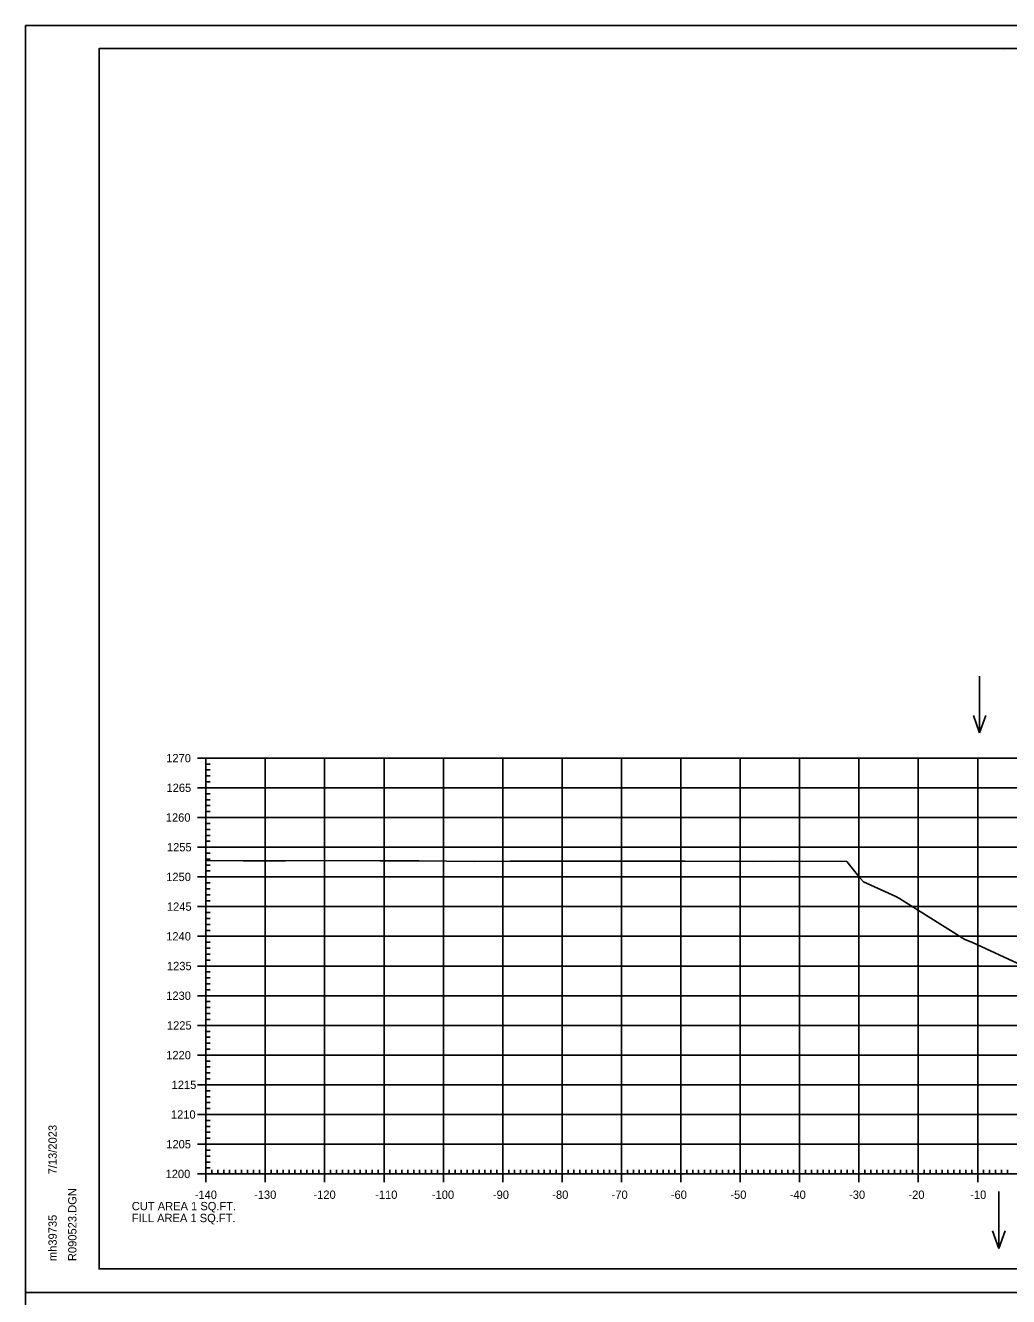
# Model space of a CAD drawing. Extents: x 1406028 to 1412453, y 321733 to 325986.
# Drawn here: x 1412119.8 to 1412285.4, y 322491 to 322705 of the extents above; entities that cross this region are included whole.
import ezdxf

# ---------------------------------------------------------------- set-up
doc = ezdxf.new("R2010")
doc.units = 0
for name, color, linetype in [('R_Axis', 7, 'Continuous'), ('R_Axis Annot', 7, 'Continuous'), ('R_Border', 7, 'Continuous'), ('R_Exist Surface', 7, 'Continuous'), ('R_Grid', 7, 'Continuous'), ('R_No Plot', 7, 'Continuous'), ('R_Water Annot', 7, 'Continuous')]:
    doc.layers.add(name, color=color, linetype=linetype)

msp = doc.modelspace()

# ---------------------------------------------------------------- linework, layer by layer
at = {"layer": 'R_Axis'}
for p, q in [((1412148.83, 322581.69), (1412151.63, 322581.69)), ((1412150.23, 322511.69), (1412150.23, 322581.69)), ((1412150.23, 322580.69), (1412150.93, 322580.69)), ((1412150.23, 322579.69), (1412150.93, 322579.69)), ((1412150.23, 322578.69), (1412150.93, 322578.69)), ((1412148.83, 322576.69), (1412151.63, 322576.69)), ((1412150.23, 322577.69), (1412150.93, 322577.69)), ((1412150.23, 322575.69), (1412150.93, 322575.69)), ((1412150.23, 322574.69), (1412150.93, 322574.69)), ((1412150.23, 322573.69), (1412150.93, 322573.69)), ((1412150.23, 322572.69), (1412150.93, 322572.69)), ((1412148.83, 322571.69), (1412151.63, 322571.69)), ((1412150.23, 322570.69), (1412150.93, 322570.69)), ((1412150.23, 322569.69), (1412150.93, 322569.69)), ((1412150.23, 322568.69), (1412150.93, 322568.69)), ((1412148.83, 322566.69), (1412151.63, 322566.69)), ((1412150.23, 322567.69), (1412150.93, 322567.69)), ((1412150.23, 322565.69), (1412150.93, 322565.69)), ((1412150.23, 322564.69), (1412150.93, 322564.69)), ((1412150.23, 322563.69), (1412150.93, 322563.69)), ((1412148.83, 322561.69), (1412151.63, 322561.69)), ((1412150.23, 322562.69), (1412150.93, 322562.69)), ((1412150.23, 322560.69), (1412150.93, 322560.69)), ((1412150.23, 322559.69), (1412150.93, 322559.69)), ((1412150.23, 322558.69), (1412150.93, 322558.69)), ((1412150.23, 322557.69), (1412150.93, 322557.69)), ((1412148.83, 322556.69), (1412151.63, 322556.69)), ((1412150.23, 322555.69), (1412150.93, 322555.69)), ((1412150.23, 322554.69), (1412150.93, 322554.69)), ((1412150.23, 322553.69), (1412150.93, 322553.69)), ((1412148.83, 322551.69), (1412151.63, 322551.69)), ((1412150.23, 322552.69), (1412150.93, 322552.69)), ((1412150.23, 322550.69), (1412150.93, 322550.69)), ((1412150.23, 322549.69), (1412150.93, 322549.69)), ((1412150.23, 322548.69), (1412150.93, 322548.69)), ((1412148.83, 322546.69), (1412151.63, 322546.69)), ((1412150.23, 322547.69), (1412150.93, 322547.69)), ((1412150.23, 322545.69), (1412150.93, 322545.69)), ((1412150.23, 322544.69), (1412150.93, 322544.69)), ((1412150.23, 322543.69), (1412150.93, 322543.69)), ((1412150.23, 322542.69), (1412150.93, 322542.69)), ((1412148.83, 322541.69), (1412151.63, 322541.69)), ((1412150.23, 322540.69), (1412150.93, 322540.69)), ((1412150.23, 322539.69), (1412150.93, 322539.69)), ((1412150.23, 322538.69), (1412150.93, 322538.69)), ((1412148.83, 322536.69), (1412151.63, 322536.69)), ((1412150.23, 322537.69), (1412150.93, 322537.69)), ((1412150.23, 322535.69), (1412150.93, 322535.69)), ((1412150.23, 322534.69), (1412150.93, 322534.69)), ((1412150.23, 322533.69), (1412150.93, 322533.69)), ((1412148.83, 322531.69), (1412151.63, 322531.69)), ((1412150.23, 322532.69), (1412150.93, 322532.69)), ((1412150.23, 322530.69), (1412150.93, 322530.69)), ((1412150.23, 322529.69), (1412150.93, 322529.69)), ((1412150.23, 322528.69), (1412150.93, 322528.69)), ((1412150.23, 322527.69), (1412150.93, 322527.69)), ((1412148.83, 322526.69), (1412151.63, 322526.69)), ((1412150.23, 322525.69), (1412150.93, 322525.69)), ((1412150.23, 322524.69), (1412150.93, 322524.69)), ((1412150.23, 322523.69), (1412150.93, 322523.69)), ((1412148.83, 322521.69), (1412151.63, 322521.69)), ((1412150.23, 322522.69), (1412150.93, 322522.69)), ((1412150.23, 322520.69), (1412150.93, 322520.69)), ((1412150.23, 322519.69), (1412150.93, 322519.69)), ((1412150.23, 322518.69), (1412150.93, 322518.69)), ((1412148.83, 322516.69), (1412151.63, 322516.69)), ((1412150.23, 322517.69), (1412150.93, 322517.69)), ((1412150.23, 322515.69), (1412150.93, 322515.69)), ((1412150.23, 322514.69), (1412150.93, 322514.69)), ((1412150.23, 322513.69), (1412150.93, 322513.69)), ((1412150.23, 322510.29), (1412150.23, 322513.09)), ((1412150.23, 322512.69), (1412150.93, 322512.69)), ((1412151.23, 322511.69), (1412151.23, 322512.39)), ((1412152.23, 322511.69), (1412152.23, 322512.39)), ((1412153.23, 322511.69), (1412153.23, 322512.39)), ((1412154.23, 322511.69), (1412154.23, 322512.39)), ((1412155.23, 322511.69), (1412155.23, 322512.39)), ((1412156.23, 322511.69), (1412156.23, 322512.39)), ((1412157.23, 322511.69), (1412157.23, 322512.39)), ((1412158.23, 322511.69), (1412158.23, 322512.39)), ((1412159.23, 322511.69), (1412159.23, 322512.39)), ((1412160.23, 322510.29), (1412160.23, 322513.09)), ((1412161.23, 322511.69), (1412161.23, 322512.39)), ((1412162.23, 322511.69), (1412162.23, 322512.39)), ((1412163.23, 322511.69), (1412163.23, 322512.39)), ((1412164.23, 322511.69), (1412164.23, 322512.39)), ((1412165.23, 322511.69), (1412165.23, 322512.39)), ((1412166.23, 322511.69), (1412166.23, 322512.39)), ((1412167.23, 322511.69), (1412167.23, 322512.39)), ((1412168.23, 322511.69), (1412168.23, 322512.39)), ((1412169.23, 322511.69), (1412169.23, 322512.39)), ((1412170.23, 322510.29), (1412170.23, 322513.09)), ((1412171.23, 322511.69), (1412171.23, 322512.39)), ((1412172.23, 322511.69), (1412172.23, 322512.39)), ((1412173.23, 322511.69), (1412173.23, 322512.39)), ((1412174.23, 322511.69), (1412174.23, 322512.39)), ((1412175.23, 322511.69), (1412175.23, 322512.39)), ((1412176.23, 322511.69), (1412176.23, 322512.39)), ((1412177.23, 322511.69), (1412177.23, 322512.39)), ((1412178.23, 322511.69), (1412178.23, 322512.39)), ((1412179.23, 322511.69), (1412179.23, 322512.39)), ((1412180.23, 322510.29), (1412180.23, 322513.09)), ((1412181.23, 322511.69), (1412181.23, 322512.39)), ((1412182.23, 322511.69), (1412182.23, 322512.39)), ((1412183.23, 322511.69), (1412183.23, 322512.39)), ((1412184.23, 322511.69), (1412184.23, 322512.39)), ((1412185.23, 322511.69), (1412185.23, 322512.39)), ((1412186.23, 322511.69), (1412186.23, 322512.39)), ((1412187.23, 322511.69), (1412187.23, 322512.39)), ((1412188.23, 322511.69), (1412188.23, 322512.39)), ((1412189.23, 322511.69), (1412189.23, 322512.39)), ((1412190.23, 322510.29), (1412190.23, 322513.09)), ((1412191.23, 322511.69), (1412191.23, 322512.39)), ((1412192.23, 322511.69), (1412192.23, 322512.39)), ((1412193.23, 322511.69), (1412193.23, 322512.39)), ((1412194.23, 322511.69), (1412194.23, 322512.39)), ((1412195.23, 322511.69), (1412195.23, 322512.39)), ((1412196.23, 322511.69), (1412196.23, 322512.39)), ((1412197.23, 322511.69), (1412197.23, 322512.39)), ((1412198.23, 322511.69), (1412198.23, 322512.39)), ((1412199.23, 322511.69), (1412199.23, 322512.39)), ((1412200.23, 322510.29), (1412200.23, 322513.09)), ((1412201.23, 322511.69), (1412201.23, 322512.39)), ((1412202.23, 322511.69), (1412202.23, 322512.39)), ((1412203.23, 322511.69), (1412203.23, 322512.39)), ((1412204.23, 322511.69), (1412204.23, 322512.39)), ((1412205.23, 322511.69), (1412205.23, 322512.39)), ((1412206.23, 322511.69), (1412206.23, 322512.39)), ((1412207.23, 322511.69), (1412207.23, 322512.39)), ((1412208.23, 322511.69), (1412208.23, 322512.39)), ((1412209.23, 322511.69), (1412209.23, 322512.39)), ((1412210.23, 322510.29), (1412210.23, 322513.09)), ((1412211.23, 322511.69), (1412211.23, 322512.39)), ((1412212.23, 322511.69), (1412212.23, 322512.39)), ((1412213.23, 322511.69), (1412213.23, 322512.39)), ((1412214.23, 322511.69), (1412214.23, 322512.39)), ((1412215.23, 322511.69), (1412215.23, 322512.39)), ((1412216.23, 322511.69), (1412216.23, 322512.39)), ((1412217.23, 322511.69), (1412217.23, 322512.39)), ((1412218.23, 322511.69), (1412218.23, 322512.39)), ((1412219.23, 322511.69), (1412219.23, 322512.39)), ((1412220.23, 322510.29), (1412220.23, 322513.09)), ((1412221.23, 322511.69), (1412221.23, 322512.39)), ((1412222.23, 322511.69), (1412222.23, 322512.39)), ((1412223.23, 322511.69), (1412223.23, 322512.39)), ((1412224.23, 322511.69), (1412224.23, 322512.39)), ((1412225.23, 322511.69), (1412225.23, 322512.39)), ((1412226.23, 322511.69), (1412226.23, 322512.39)), ((1412227.23, 322511.69), (1412227.23, 322512.39)), ((1412228.23, 322511.69), (1412228.23, 322512.39)), ((1412229.23, 322511.69), (1412229.23, 322512.39)), ((1412230.23, 322510.29), (1412230.23, 322513.09)), ((1412231.23, 322511.69), (1412231.23, 322512.39)), ((1412232.23, 322511.69), (1412232.23, 322512.39)), ((1412233.23, 322511.69), (1412233.23, 322512.39)), ((1412234.23, 322511.69), (1412234.23, 322512.39)), ((1412235.23, 322511.69), (1412235.23, 322512.39)), ((1412236.23, 322511.69), (1412236.23, 322512.39)), ((1412237.23, 322511.69), (1412237.23, 322512.39)), ((1412238.23, 322511.69), (1412238.23, 322512.39)), ((1412239.23, 322511.69), (1412239.23, 322512.39)), ((1412240.23, 322510.29), (1412240.23, 322513.09)), ((1412241.23, 322511.69), (1412241.23, 322512.39)), ((1412242.23, 322511.69), (1412242.23, 322512.39)), ((1412243.23, 322511.69), (1412243.23, 322512.39)), ((1412244.23, 322511.69), (1412244.23, 322512.39)), ((1412245.23, 322511.69), (1412245.23, 322512.39)), ((1412246.23, 322511.69), (1412246.23, 322512.39)), ((1412247.23, 322511.69), (1412247.23, 322512.39)), ((1412248.23, 322511.69), (1412248.23, 322512.39)), ((1412249.23, 322511.69), (1412249.23, 322512.39)), ((1412250.23, 322510.29), (1412250.23, 322513.09)), ((1412251.23, 322511.69), (1412251.23, 322512.39)), ((1412252.23, 322511.69), (1412252.23, 322512.39)), ((1412253.23, 322511.69), (1412253.23, 322512.39)), ((1412254.23, 322511.69), (1412254.23, 322512.39)), ((1412255.23, 322511.69), (1412255.23, 322512.39)), ((1412256.23, 322511.69), (1412256.23, 322512.39)), ((1412257.23, 322511.69), (1412257.23, 322512.39)), ((1412258.23, 322511.69), (1412258.23, 322512.39)), ((1412259.23, 322511.69), (1412259.23, 322512.39)), ((1412260.23, 322510.29), (1412260.23, 322513.09)), ((1412261.23, 322511.69), (1412261.23, 322512.39)), ((1412262.23, 322511.69), (1412262.23, 322512.39)), ((1412263.23, 322511.69), (1412263.23, 322512.39)), ((1412264.23, 322511.69), (1412264.23, 322512.39)), ((1412265.23, 322511.69), (1412265.23, 322512.39)), ((1412266.23, 322511.69), (1412266.23, 322512.39)), ((1412267.23, 322511.69), (1412267.23, 322512.39)), ((1412268.23, 322511.69), (1412268.23, 322512.39)), ((1412269.23, 322511.69), (1412269.23, 322512.39)), ((1412270.23, 322510.29), (1412270.23, 322513.09)), ((1412271.23, 322511.69), (1412271.23, 322512.39)), ((1412272.23, 322511.69), (1412272.23, 322512.39)), ((1412273.23, 322511.69), (1412273.23, 322512.39)), ((1412274.23, 322511.69), (1412274.23, 322512.39)), ((1412275.23, 322511.69), (1412275.23, 322512.39)), ((1412276.23, 322511.69), (1412276.23, 322512.39)), ((1412277.23, 322511.69), (1412277.23, 322512.39)), ((1412278.23, 322511.69), (1412278.23, 322512.39)), ((1412279.23, 322511.69), (1412279.23, 322512.39)), ((1412280.23, 322510.29), (1412280.23, 322513.09)), ((1412281.23, 322511.69), (1412281.23, 322512.39)), ((1412282.23, 322511.69), (1412282.23, 322512.39)), ((1412283.23, 322511.69), (1412283.23, 322512.39)), ((1412284.23, 322511.69), (1412284.23, 322512.39)), ((1412285.23, 322511.69), (1412285.23, 322512.39)), ((1412148.83, 322511.69), (1412151.63, 322511.69)), ((1412150.23, 322511.69), (1412430.23, 322511.69))]:
    msp.add_line(p, q, dxfattribs=at)
at = {"layer": 'R_Border'}
for p, q in [((1412132.23, 322701.15), (1412448.41, 322701.15)), ((1412132.23, 322495.69), (1412132.23, 322701.15)), ((1412284.75, 322700.89), (1412284.75, 322700.89)), ((1412284.75, 322700.89), (1412284.75, 322700.89)), ((1412132.23, 322495.69), (1412132.23, 322495.69)), ((1412448.41, 322495.69), (1412132.23, 322495.69))]:
    msp.add_line(p, q, dxfattribs=at)
at = {"layer": 'R_Exist Surface'}
msp.add_lwpolyline([(1412150.23, 322564.45), (1412156.51, 322564.41), (1412163.66, 322564.42), (1412170.55, 322564.43), (1412179.53, 322564.37), (1412186.15, 322564.37), (1412195.41, 322564.31), (1412201.47, 322564.33), (1412211.12, 322564.32), (1412216.21, 322564.33), (1412226.82, 322564.32), (1412230.95, 322564.33), (1412242.51, 322564.31), (1412245.68, 322564.32), (1412258.19, 322564.3), (1412260.44, 322561.48), (1412261, 322560.89), (1412266.45, 322558.39), (1412267.07, 322558.06), (1412268.15, 322557.39), (1412278.09, 322551.14), (1412279.37, 322550.63), (1412287.62, 322546.84)], dxfattribs=at)
at = {"layer": 'R_Grid'}
for p, q in [((1412150.23, 322581.69), (1412430.23, 322581.69)), ((1412150.23, 322511.69), (1412150.23, 322581.69)), ((1412160.23, 322511.69), (1412160.23, 322581.69)), ((1412170.23, 322511.69), (1412170.23, 322581.69)), ((1412180.23, 322511.69), (1412180.23, 322581.69)), ((1412190.23, 322511.69), (1412190.23, 322581.69)), ((1412200.23, 322511.69), (1412200.23, 322581.69)), ((1412210.23, 322511.69), (1412210.23, 322581.69)), ((1412220.23, 322511.69), (1412220.23, 322581.69)), ((1412230.23, 322511.69), (1412230.23, 322581.69)), ((1412240.23, 322511.69), (1412240.23, 322581.69)), ((1412250.23, 322511.69), (1412250.23, 322581.69)), ((1412260.23, 322511.69), (1412260.23, 322581.69)), ((1412270.23, 322511.69), (1412270.23, 322581.69)), ((1412280.23, 322511.69), (1412280.23, 322581.69)), ((1412150.23, 322576.69), (1412430.23, 322576.69)), ((1412150.23, 322571.69), (1412430.23, 322571.69)), ((1412150.23, 322566.69), (1412430.23, 322566.69)), ((1412150.23, 322561.69), (1412430.23, 322561.69)), ((1412150.23, 322556.69), (1412430.23, 322556.69)), ((1412150.23, 322551.69), (1412430.23, 322551.69)), ((1412150.23, 322546.69), (1412430.23, 322546.69)), ((1412150.23, 322541.69), (1412430.23, 322541.69)), ((1412150.23, 322536.69), (1412430.23, 322536.69)), ((1412150.23, 322531.69), (1412430.23, 322531.69)), ((1412150.23, 322526.69), (1412430.23, 322526.69)), ((1412150.23, 322521.69), (1412430.23, 322521.69)), ((1412150.23, 322516.69), (1412430.23, 322516.69)), ((1412150.23, 322511.69), (1412430.23, 322511.69))]:
    msp.add_line(p, q, dxfattribs=at)
at = {"layer": 'R_No Plot'}
for p, q in [((1412119.83, 322705.04), (1412453.16, 322705.04)), ((1412119.83, 322491.71), (1412453.16, 322491.71)), ((1412119.83, 322491.7), (1412453.16, 322491.7))]:
    msp.add_line(p, q, dxfattribs=at)
for points in [[(1412119.82, 322705.04), (1412453.16, 322705.04), (1412453.16, 322491.7), (1412119.82, 322491.7)], [(1412366.15, 322701.15), (1412385.77, 322701.15), (1412385.77, 322691.27), (1412401.88, 322691.27), (1412425.08, 322691.27), (1412425.2, 322663.11), (1412448.41, 322663.11), (1412448.41, 322495.69), (1412132.23, 322495.69), (1412132.23, 322701.15)], [(1412119.82, 322491.7), (1412453.16, 322491.7), (1412453.16, 322278.36), (1412119.82, 322278.36)]]:
    msp.add_lwpolyline(points, close=True, dxfattribs=at)
at = {"layer": 'R_Water Annot'}
for p, q in [((1412280.56, 322595.49), (1412280.56, 322585.92)), ((1412280.56, 322585.92), (1412279.5, 322588.85)), ((1412280.56, 322585.92), (1412281.63, 322588.85)), ((1412283.79, 322508.74), (1412283.79, 322499.16)), ((1412283.79, 322499.16), (1412282.73, 322502.09)), ((1412283.79, 322499.16), (1412284.86, 322502.09))]:
    msp.add_line(p, q, dxfattribs=at)

# ---------------------------------------------------------------- texts
at = {"layer": 'R_Axis Annot'}
for s, p in [('1270', (1412143.54, 322580.99)), ('1265', (1412143.59, 322575.99)), ('1260', (1412143.47, 322570.99)), ('1255', (1412143.66, 322565.99)), ('1250', (1412143.54, 322560.99)), ('1245', (1412143.66, 322555.99)), ('1240', (1412143.54, 322550.99)), ('1235', (1412143.66, 322545.99)), ('1230', (1412143.54, 322540.99)), ('1225', (1412143.66, 322535.99)), ('1220', (1412143.54, 322530.99)), ('1215', (1412144.45, 322525.99)), ('1210', (1412144.33, 322520.99)), ('1205', (1412143.55, 322515.99)), ('1200', (1412143.43, 322510.99)), ('-140', (1412148.34, 322507.49)), ('-130', (1412158.34, 322507.49)), ('-120', (1412168.34, 322507.49)), ('-110', (1412178.74, 322507.49)), ('-100', (1412188.29, 322507.49)), ('-90', (1412198.57, 322507.49)), ('-80', (1412208.57, 322507.49)), ('-70', (1412218.57, 322507.49)), ('-60', (1412228.54, 322507.49)), ('-50', (1412238.57, 322507.49)), ('-40', (1412248.57, 322507.49)), ('-30', (1412258.57, 322507.49)), ('-20', (1412268.57, 322507.49)), ('-10', (1412278.97, 322507.49)), ('CUT AREA 1 SQ.FT.', (1412137.74, 322505.57)), ('FILL AREA 1 SQ.FT.', (1412137.74, 322503.57))]:
    msp.add_text(s, height=1.4, dxfattribs=at).set_placement(p)
at = {"layer": 'R_Border'}
for s, p in [('7/13/2023', (1412125.1, 322511.61)), ('R090523.DGN', (1412128.42, 322497.01)), ('mh39735', (1412125.1, 322497.01))]:
    msp.add_text(s, height=1.4, rotation=90, dxfattribs=at).set_placement(p)

doc.saveas('drawing.dxf')
